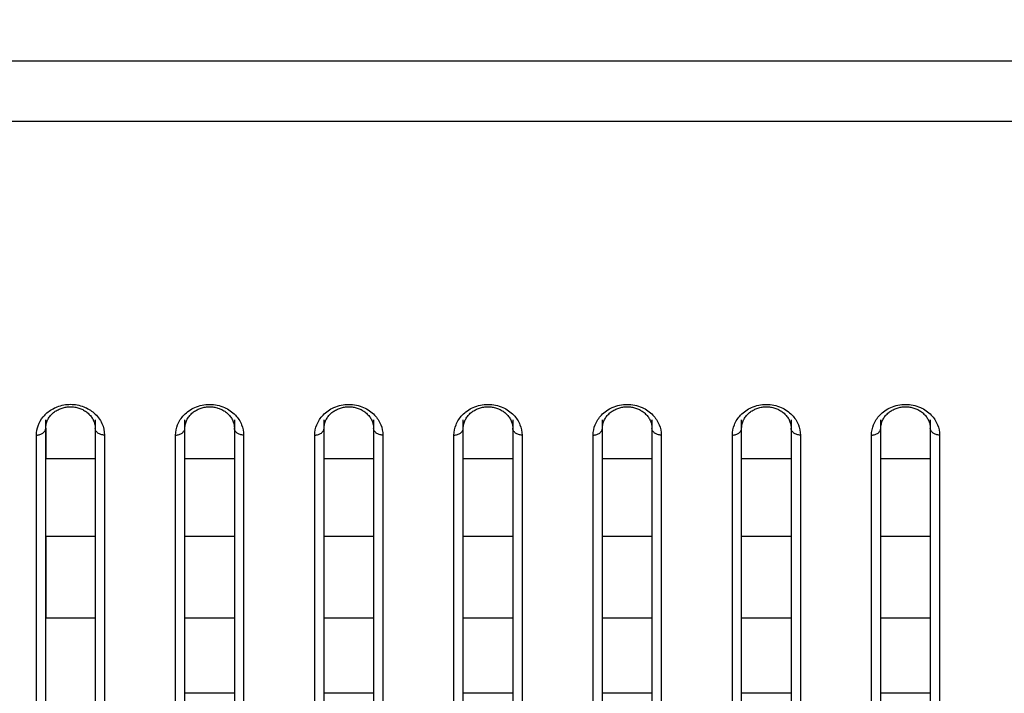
# Model space of a CAD drawing. Header units: millimetres. Extents: x -6054 to 364, y -1866 to 3094.
# Tile 346 of 360: x -3173 to -3141, y 1506 to 1527. Entities that reach past the tile are written whole.
import ezdxf

# ---------------------------------------------------------------- set-up
doc = ezdxf.new("R2010")
doc.units = ezdxf.units.MM
doc.header["$LTSCALE"] = 65.395
doc.header["$PDSIZE"] = 0.05
doc.layers.get('0').update_dxf_attribs({"linetype": 'CONTINUOUS'})
doc.layers.get('Defpoints').update_dxf_attribs({"linetype": 'CONTINUOUS'})
doc.layers.add('DIM', color=3, linetype='CONTINUOUS')
doc.styles.get("Standard").update_dxf_attribs({"font": 'arial.ttf'})
doc.dimstyles.new('ISO-25', dxfattribs={"dimtxt": 2.5, "dimasz": 2.5, "dimexe": 1.25, "dimexo": 0.625, "dimtad": 1, "dimtxsty": 'STANDARD', "dimcen": 2.5, "dimadec": 0, "dimazin": 0, "dimtfac": 1, "dimtmove": 0, "dimatfit": 3, "dimfxl": 1, "dimarcsym": 0})

# ---------------------------------------------------------------- blocks, each defined once
blk = doc.blocks.new('*D38')
at = {"layer": 'Defpoints', "color": 0}
for p in [(-3056.403, 1557.554), (-3005.253, 1557.554), (-3356.65, 1461.254)]:
    blk.add_point(p, dxfattribs=at)
at = {"layer": 'DIM', "color": 3, "lineweight": -2}
for p, q in [((-3005.253, 1557.554), (-3005.253, 1727.014)), ((-3055.778, 1557.554), (-3004.003, 1557.554)), ((-3005.253, 1476.254), (-3005.253, 1542.554)), ((-3356.025, 1461.254), (-3004.003, 1461.254))]:
    blk.add_line(p, q, dxfattribs=at)
at = {"layer": 'DIM', "color": 3}
for points in [[(-3002.753, 1542.554), (-3007.753, 1542.554), (-3005.253, 1557.554)], [(-3007.753, 1476.254), (-3002.753, 1476.254), (-3005.253, 1461.254)]]:
    blk.add_solid(points, dxfattribs=at)
at = {"layer": 'DIM', "color": 2, "insert": (-3023.063, 1649.784), "char_height": 20, "attachment_point": 5, "rotation": 90}
blk.add_mtext('96,3 [3,791]', dxfattribs=at)

msp = doc.modelspace()

# ---------------------------------------------------------------- linework, layer by layer
at = {"linetype": 'Continuous'}
for p, q in [((-3057.7, 1525.954), (-4728.647, 1525.954)), ((-3099.485, 1524.002), (-4686.861, 1524.002)), ((-3171.723, 1484.478), (-3171.723, 1514.359)), ((-3170.123, 1514.359), (-3170.123, 1484.478)), ((-3167.223, 1484.858), (-3167.223, 1514.359)), ((-3165.623, 1514.359), (-3165.623, 1484.858)), ((-3162.723, 1485.771), (-3162.723, 1514.359)), ((-3161.123, 1514.359), (-3161.123, 1485.771)), ((-3158.223, 1486.347), (-3158.223, 1514.359)), ((-3156.623, 1514.359), (-3156.623, 1486.347)), ((-3153.723, 1487.904), (-3153.723, 1514.359)), ((-3152.123, 1514.359), (-3152.123, 1487.904)), ((-3149.223, 1489.861), (-3149.223, 1514.359)), ((-3147.623, 1514.359), (-3147.623, 1489.861)), ((-3144.723, 1492.208), (-3144.723, 1514.359)), ((-3143.123, 1514.359), (-3143.123, 1492.208)), ((-3171.723, 1514.091), (-3171.723, 1513.095)), ((-3171.723, 1514.091), (-3171.723, 1513.095)), ((-3170.123, 1514.091), (-3170.123, 1513.095)), ((-3170.123, 1514.091), (-3170.123, 1513.095)), ((-3172.023, 1484.178), (-3172.023, 1513.867)), ((-3169.823, 1513.867), (-3169.823, 1484.178)), ((-3167.523, 1484.559), (-3167.523, 1513.867)), ((-3165.323, 1513.867), (-3165.323, 1484.559)), ((-3163.023, 1485.476), (-3163.023, 1513.867)), ((-3160.823, 1513.867), (-3160.823, 1485.476)), ((-3158.523, 1486.054), (-3158.523, 1513.867)), ((-3156.323, 1513.867), (-3156.323, 1486.054)), ((-3154.023, 1487.614), (-3154.023, 1513.867)), ((-3151.823, 1513.867), (-3151.823, 1487.614)), ((-3149.523, 1489.576), (-3149.523, 1513.867)), ((-3147.323, 1513.867), (-3147.323, 1489.576)), ((-3145.023, 1491.928), (-3145.023, 1513.867)), ((-3142.823, 1513.867), (-3142.823, 1491.928)), ((-3170.123, 1513.095), (-3171.723, 1513.095)), ((-3170.123, 1513.095), (-3171.723, 1513.095)), ((-3165.623, 1513.096), (-3167.223, 1513.096)), ((-3161.123, 1513.096), (-3162.723, 1513.096)), ((-3156.623, 1513.096), (-3158.223, 1513.096)), ((-3152.123, 1513.096), (-3153.723, 1513.096)), ((-3147.623, 1513.096), (-3149.223, 1513.096)), ((-3143.123, 1513.096), (-3144.723, 1513.096)), ((-3170.123, 1510.583), (-3171.723, 1510.583)), ((-3170.123, 1510.583), (-3171.723, 1510.583)), ((-3171.723, 1510.583), (-3171.723, 1507.945)), ((-3171.723, 1510.583), (-3171.723, 1507.945)), ((-3170.123, 1510.583), (-3170.123, 1507.945)), ((-3170.123, 1510.583), (-3170.123, 1507.945)), ((-3165.623, 1510.585), (-3167.223, 1510.585)), ((-3161.123, 1510.585), (-3162.723, 1510.585)), ((-3156.623, 1510.585), (-3158.223, 1510.585)), ((-3152.123, 1510.585), (-3153.723, 1510.585)), ((-3147.623, 1510.585), (-3149.223, 1510.585)), ((-3143.123, 1510.585), (-3144.723, 1510.585)), ((-3170.123, 1507.945), (-3171.723, 1507.945)), ((-3170.123, 1507.945), (-3171.723, 1507.945)), ((-3165.623, 1507.947), (-3167.223, 1507.947)), ((-3161.123, 1507.947), (-3162.723, 1507.947)), ((-3156.623, 1507.947), (-3158.223, 1507.947)), ((-3152.123, 1507.947), (-3153.723, 1507.947)), ((-3147.623, 1507.947), (-3149.223, 1507.947)), ((-3143.123, 1507.947), (-3144.723, 1507.947)), ((-3165.623, 1505.516), (-3167.223, 1505.516)), ((-3161.123, 1505.516), (-3162.723, 1505.516)), ((-3156.623, 1505.516), (-3158.223, 1505.516)), ((-3152.123, 1505.516), (-3153.723, 1505.516)), ((-3147.623, 1505.516), (-3149.223, 1505.516)), ((-3143.123, 1505.516), (-3144.723, 1505.516))]:
    msp.add_line(p, q, dxfattribs=at)
for points in [[(-3171.628, 1514.412), (-3171.61, 1514.44), (-3171.59, 1514.468), (-3171.568, 1514.495), (-3171.545, 1514.521), (-3171.521, 1514.546), (-3171.495, 1514.57), (-3171.468, 1514.592), (-3171.44, 1514.614), (-3171.412, 1514.635), (-3171.382, 1514.654), (-3171.352, 1514.671), (-3171.322, 1514.687), (-3171.291, 1514.702), (-3171.26, 1514.716), (-3171.228, 1514.728), (-3171.196, 1514.739), (-3171.163, 1514.749), (-3171.13, 1514.757), (-3171.096, 1514.765), (-3171.062, 1514.771), (-3171.028, 1514.775), (-3170.993, 1514.779), (-3170.959, 1514.781), (-3170.924, 1514.782), (-3170.889, 1514.781), (-3170.855, 1514.779), (-3170.82, 1514.776), (-3170.786, 1514.771), (-3170.752, 1514.765), (-3170.719, 1514.758), (-3170.685, 1514.749), (-3170.653, 1514.74), (-3170.62, 1514.729), (-3170.589, 1514.717), (-3170.557, 1514.703), (-3170.526, 1514.688), (-3170.496, 1514.672), (-3170.466, 1514.655), (-3170.436, 1514.636), (-3170.407, 1514.615), (-3170.379, 1514.594), (-3170.353, 1514.571), (-3170.327, 1514.547), (-3170.303, 1514.522), (-3170.28, 1514.497), (-3170.258, 1514.47), (-3170.238, 1514.443), (-3170.219, 1514.415)], [(-3167.197, 1514.263), (-3167.187, 1514.293), (-3167.174, 1514.324), (-3167.161, 1514.354), (-3167.145, 1514.383), (-3167.128, 1514.412), (-3167.11, 1514.44), (-3167.09, 1514.468), (-3167.068, 1514.495), (-3167.045, 1514.521), (-3167.021, 1514.546), (-3166.995, 1514.57), (-3166.968, 1514.592), (-3166.94, 1514.614), (-3166.912, 1514.635), (-3166.882, 1514.654), (-3166.852, 1514.671), (-3166.822, 1514.687), (-3166.791, 1514.702), (-3166.76, 1514.716), (-3166.728, 1514.728), (-3166.696, 1514.739), (-3166.663, 1514.749), (-3166.63, 1514.757), (-3166.596, 1514.765), (-3166.562, 1514.771), (-3166.528, 1514.775), (-3166.493, 1514.779), (-3166.459, 1514.781), (-3166.424, 1514.782), (-3166.389, 1514.781), (-3166.355, 1514.779), (-3166.32, 1514.776), (-3166.286, 1514.771), (-3166.252, 1514.765), (-3166.219, 1514.758), (-3166.185, 1514.749), (-3166.153, 1514.74), (-3166.12, 1514.729), (-3166.089, 1514.717), (-3166.057, 1514.703), (-3166.026, 1514.688), (-3165.996, 1514.672), (-3165.966, 1514.655), (-3165.936, 1514.636), (-3165.907, 1514.615), (-3165.879, 1514.594), (-3165.853, 1514.571), (-3165.827, 1514.547), (-3165.803, 1514.522), (-3165.78, 1514.497), (-3165.758, 1514.47), (-3165.738, 1514.443), (-3165.719, 1514.415), (-3165.702, 1514.386), (-3165.687, 1514.357), (-3165.673, 1514.327), (-3165.661, 1514.297), (-3165.65, 1514.266)], [(-3162.697, 1514.263), (-3162.687, 1514.293), (-3162.674, 1514.324), (-3162.661, 1514.354), (-3162.645, 1514.383), (-3162.628, 1514.412), (-3162.61, 1514.44), (-3162.59, 1514.468), (-3162.568, 1514.495), (-3162.545, 1514.521), (-3162.521, 1514.546), (-3162.495, 1514.57), (-3162.468, 1514.592), (-3162.44, 1514.614), (-3162.412, 1514.635), (-3162.382, 1514.654), (-3162.352, 1514.671), (-3162.322, 1514.687), (-3162.291, 1514.702), (-3162.26, 1514.716), (-3162.228, 1514.728), (-3162.196, 1514.739), (-3162.163, 1514.749), (-3162.13, 1514.757), (-3162.096, 1514.765), (-3162.062, 1514.771), (-3162.028, 1514.775), (-3161.993, 1514.779), (-3161.959, 1514.781), (-3161.924, 1514.782), (-3161.889, 1514.781), (-3161.855, 1514.779), (-3161.82, 1514.776), (-3161.786, 1514.771), (-3161.752, 1514.765), (-3161.719, 1514.758), (-3161.685, 1514.749), (-3161.653, 1514.74), (-3161.62, 1514.729), (-3161.589, 1514.717), (-3161.557, 1514.703), (-3161.526, 1514.688), (-3161.496, 1514.672), (-3161.466, 1514.655), (-3161.436, 1514.636), (-3161.407, 1514.615), (-3161.379, 1514.594), (-3161.353, 1514.571), (-3161.327, 1514.547), (-3161.303, 1514.522), (-3161.28, 1514.497), (-3161.258, 1514.47), (-3161.238, 1514.443), (-3161.219, 1514.415), (-3161.202, 1514.386), (-3161.187, 1514.357), (-3161.173, 1514.327), (-3161.161, 1514.297), (-3161.15, 1514.266)], [(-3158.197, 1514.263), (-3158.187, 1514.293), (-3158.174, 1514.324), (-3158.161, 1514.354), (-3158.145, 1514.383), (-3158.128, 1514.412), (-3158.11, 1514.44), (-3158.09, 1514.468), (-3158.068, 1514.495), (-3158.045, 1514.521), (-3158.021, 1514.546), (-3157.995, 1514.57), (-3157.968, 1514.592), (-3157.94, 1514.614), (-3157.912, 1514.635), (-3157.882, 1514.654), (-3157.852, 1514.671), (-3157.822, 1514.687), (-3157.791, 1514.702), (-3157.76, 1514.716), (-3157.728, 1514.728), (-3157.696, 1514.739), (-3157.663, 1514.749), (-3157.63, 1514.757), (-3157.596, 1514.765), (-3157.562, 1514.771), (-3157.528, 1514.775), (-3157.493, 1514.779), (-3157.459, 1514.781), (-3157.424, 1514.782), (-3157.389, 1514.781), (-3157.355, 1514.779), (-3157.32, 1514.776), (-3157.286, 1514.771), (-3157.252, 1514.765), (-3157.219, 1514.758), (-3157.185, 1514.749), (-3157.153, 1514.74), (-3157.12, 1514.729), (-3157.089, 1514.717), (-3157.057, 1514.703), (-3157.026, 1514.688), (-3156.996, 1514.672), (-3156.966, 1514.655), (-3156.936, 1514.636), (-3156.907, 1514.615), (-3156.879, 1514.594), (-3156.853, 1514.571), (-3156.827, 1514.547), (-3156.803, 1514.522), (-3156.78, 1514.497), (-3156.758, 1514.47), (-3156.738, 1514.443), (-3156.719, 1514.415), (-3156.702, 1514.386), (-3156.687, 1514.357), (-3156.673, 1514.327), (-3156.661, 1514.297), (-3156.65, 1514.266)], [(-3153.697, 1514.263), (-3153.687, 1514.293), (-3153.674, 1514.324), (-3153.661, 1514.354), (-3153.645, 1514.383), (-3153.628, 1514.412), (-3153.61, 1514.44), (-3153.59, 1514.468), (-3153.568, 1514.495), (-3153.545, 1514.521), (-3153.521, 1514.546), (-3153.495, 1514.57), (-3153.468, 1514.592), (-3153.44, 1514.614), (-3153.412, 1514.635), (-3153.382, 1514.654), (-3153.352, 1514.671), (-3153.322, 1514.687), (-3153.291, 1514.702), (-3153.26, 1514.716), (-3153.228, 1514.728), (-3153.196, 1514.739), (-3153.163, 1514.749), (-3153.13, 1514.757), (-3153.096, 1514.765), (-3153.062, 1514.771), (-3153.028, 1514.775), (-3152.993, 1514.779), (-3152.959, 1514.781), (-3152.924, 1514.782), (-3152.889, 1514.781), (-3152.855, 1514.779), (-3152.82, 1514.776), (-3152.786, 1514.771), (-3152.752, 1514.765), (-3152.719, 1514.758), (-3152.685, 1514.749), (-3152.653, 1514.74), (-3152.62, 1514.729), (-3152.589, 1514.717), (-3152.557, 1514.703), (-3152.526, 1514.688), (-3152.496, 1514.672), (-3152.466, 1514.655), (-3152.436, 1514.636), (-3152.407, 1514.615), (-3152.379, 1514.594), (-3152.353, 1514.571), (-3152.327, 1514.547), (-3152.303, 1514.522), (-3152.28, 1514.497), (-3152.258, 1514.47), (-3152.238, 1514.443), (-3152.219, 1514.415), (-3152.202, 1514.386), (-3152.187, 1514.357), (-3152.173, 1514.327), (-3152.161, 1514.297), (-3152.15, 1514.266)], [(-3149.197, 1514.263), (-3149.187, 1514.293), (-3149.174, 1514.324), (-3149.161, 1514.354), (-3149.145, 1514.383), (-3149.128, 1514.412), (-3149.11, 1514.44), (-3149.09, 1514.468), (-3149.068, 1514.495), (-3149.045, 1514.521), (-3149.021, 1514.546), (-3148.995, 1514.57), (-3148.968, 1514.592), (-3148.94, 1514.614), (-3148.912, 1514.635), (-3148.882, 1514.654), (-3148.852, 1514.671), (-3148.822, 1514.687), (-3148.791, 1514.702), (-3148.76, 1514.716), (-3148.728, 1514.728), (-3148.696, 1514.739), (-3148.663, 1514.749), (-3148.63, 1514.757), (-3148.596, 1514.765), (-3148.562, 1514.771), (-3148.528, 1514.775), (-3148.493, 1514.779), (-3148.459, 1514.781), (-3148.424, 1514.782), (-3148.389, 1514.781), (-3148.355, 1514.779), (-3148.32, 1514.776), (-3148.286, 1514.771), (-3148.252, 1514.765), (-3148.219, 1514.758), (-3148.185, 1514.749), (-3148.153, 1514.74), (-3148.12, 1514.729), (-3148.089, 1514.717), (-3148.057, 1514.703), (-3148.026, 1514.688), (-3147.996, 1514.672), (-3147.966, 1514.655), (-3147.936, 1514.636), (-3147.907, 1514.615), (-3147.879, 1514.594), (-3147.853, 1514.571), (-3147.827, 1514.547), (-3147.803, 1514.522), (-3147.78, 1514.497), (-3147.758, 1514.47), (-3147.738, 1514.443), (-3147.719, 1514.415), (-3147.702, 1514.386), (-3147.687, 1514.357), (-3147.673, 1514.327), (-3147.661, 1514.297), (-3147.65, 1514.266)], [(-3144.697, 1514.263), (-3144.687, 1514.293), (-3144.674, 1514.324), (-3144.661, 1514.354), (-3144.645, 1514.383), (-3144.628, 1514.412), (-3144.61, 1514.44), (-3144.59, 1514.468), (-3144.568, 1514.495), (-3144.545, 1514.521), (-3144.521, 1514.546), (-3144.495, 1514.57), (-3144.468, 1514.592), (-3144.44, 1514.614), (-3144.412, 1514.635), (-3144.382, 1514.654), (-3144.352, 1514.671), (-3144.322, 1514.687), (-3144.291, 1514.702), (-3144.26, 1514.716), (-3144.228, 1514.728), (-3144.196, 1514.739), (-3144.163, 1514.749), (-3144.13, 1514.757), (-3144.096, 1514.765), (-3144.062, 1514.771), (-3144.028, 1514.775), (-3143.993, 1514.779), (-3143.959, 1514.781), (-3143.924, 1514.782), (-3143.889, 1514.781), (-3143.855, 1514.779), (-3143.82, 1514.776), (-3143.786, 1514.771), (-3143.752, 1514.765), (-3143.719, 1514.758), (-3143.685, 1514.749), (-3143.653, 1514.74), (-3143.62, 1514.729), (-3143.589, 1514.717), (-3143.557, 1514.703), (-3143.526, 1514.688), (-3143.496, 1514.672), (-3143.466, 1514.655), (-3143.436, 1514.636), (-3143.407, 1514.615), (-3143.379, 1514.594), (-3143.353, 1514.571), (-3143.327, 1514.547), (-3143.303, 1514.522), (-3143.28, 1514.497), (-3143.258, 1514.47), (-3143.238, 1514.443), (-3143.219, 1514.415), (-3143.202, 1514.386), (-3143.187, 1514.357), (-3143.173, 1514.327), (-3143.161, 1514.297), (-3143.15, 1514.266)], [(-3171.697, 1514.263), (-3171.687, 1514.293), (-3171.674, 1514.324), (-3171.661, 1514.354), (-3171.645, 1514.383), (-3171.628, 1514.412)], [(-3170.219, 1514.415), (-3170.202, 1514.386), (-3170.187, 1514.357), (-3170.173, 1514.327), (-3170.161, 1514.297), (-3170.15, 1514.266)], [(-3171.723, 1514.091), (-3171.723, 1514.105), (-3171.721, 1514.137), (-3171.718, 1514.169), (-3171.713, 1514.2), (-3171.706, 1514.232), (-3171.697, 1514.263)], [(-3170.15, 1514.266), (-3170.142, 1514.235), (-3170.134, 1514.204), (-3170.129, 1514.173), (-3170.125, 1514.141), (-3170.123, 1514.109), (-3170.123, 1514.091)], [(-3167.223, 1514.091), (-3167.223, 1514.105), (-3167.221, 1514.137), (-3167.218, 1514.169), (-3167.213, 1514.2), (-3167.206, 1514.232), (-3167.197, 1514.263)], [(-3165.65, 1514.266), (-3165.642, 1514.235), (-3165.634, 1514.204), (-3165.629, 1514.173), (-3165.625, 1514.141), (-3165.623, 1514.109), (-3165.623, 1514.091)], [(-3162.723, 1514.091), (-3162.723, 1514.105), (-3162.721, 1514.137), (-3162.718, 1514.169), (-3162.713, 1514.2), (-3162.706, 1514.232), (-3162.697, 1514.263)], [(-3161.15, 1514.266), (-3161.142, 1514.235), (-3161.134, 1514.204), (-3161.129, 1514.173), (-3161.125, 1514.141), (-3161.123, 1514.109), (-3161.123, 1514.091)], [(-3158.223, 1514.091), (-3158.223, 1514.105), (-3158.221, 1514.137), (-3158.218, 1514.169), (-3158.213, 1514.2), (-3158.206, 1514.232), (-3158.197, 1514.263)], [(-3156.65, 1514.266), (-3156.642, 1514.235), (-3156.634, 1514.204), (-3156.629, 1514.173), (-3156.625, 1514.141), (-3156.623, 1514.109), (-3156.623, 1514.091)], [(-3153.723, 1514.091), (-3153.723, 1514.105), (-3153.721, 1514.137), (-3153.718, 1514.169), (-3153.713, 1514.2), (-3153.706, 1514.232), (-3153.697, 1514.263)], [(-3152.15, 1514.266), (-3152.142, 1514.235), (-3152.134, 1514.204), (-3152.129, 1514.173), (-3152.125, 1514.141), (-3152.123, 1514.109), (-3152.123, 1514.091)], [(-3149.223, 1514.091), (-3149.223, 1514.105), (-3149.221, 1514.137), (-3149.218, 1514.169), (-3149.213, 1514.2), (-3149.206, 1514.232), (-3149.197, 1514.263)], [(-3147.65, 1514.266), (-3147.642, 1514.235), (-3147.634, 1514.204), (-3147.629, 1514.173), (-3147.625, 1514.141), (-3147.623, 1514.109), (-3147.623, 1514.091)], [(-3144.723, 1514.091), (-3144.723, 1514.105), (-3144.721, 1514.137), (-3144.718, 1514.169), (-3144.713, 1514.2), (-3144.706, 1514.232), (-3144.697, 1514.263)], [(-3143.15, 1514.266), (-3143.142, 1514.235), (-3143.134, 1514.204), (-3143.129, 1514.173), (-3143.125, 1514.141), (-3143.123, 1514.109), (-3143.123, 1514.091)]]:
    msp.add_lwpolyline(points, dxfattribs=at)
msp.add_arc((-3170.998, 1513.792), 1.045, 130.9751, 140.592, dxfattribs=at)
for points, knots in [([(-3169.823, 1484.163), (-3168.069, 1484.192), (-3164.267, 1484.405), (-3158.573, 1485.121), (-3152.704, 1486.236), (-3146.983, 1487.652), (-3141.392, 1489.331), (-3134.096, 1491.893), (-3125.254, 1495.659), (-3116.766, 1500.145), (-3110.202, 1504.192), (-3105.401, 1507.475), (-3100.734, 1511.031), (-3096.221, 1514.9), (-3092.616, 1518.44), (-3089.853, 1521.518), (-3088.519, 1523.154), (-3087.867, 1524.002)], [0, 0, 0, 0, 0.052214, 0.115399, 0.178585, 0.241771, 0.304957, 0.368142, 0.494514, 0.620885, 0.684071, 0.747257, 0.810443, 0.873628, 0.936814, 0.968407, 1, 1, 1, 1]), ([(-3156.407, 1485.967), (-3153.741, 1486.578), (-3148.422, 1488.067), (-3140.596, 1490.965), (-3132.894, 1494.512), (-3125.364, 1498.708), (-3118.067, 1503.597), (-3112.297, 1508.3), (-3107.947, 1512.524), (-3104.828, 1515.995), (-3101.933, 1519.798), (-3100.247, 1522.555), (-3099.485, 1524.002)], [0, 0, 0, 0, 0.116851, 0.235592, 0.35618, 0.478716, 0.603468, 0.730964, 0.796069, 0.862342, 0.930131, 1, 1, 1, 1]), ([(-3171.683, 1514.581), (-3171.586, 1514.666), (-3171.345, 1514.81), (-3170.923, 1514.887), (-3170.501, 1514.81), (-3170.26, 1514.666), (-3170.163, 1514.581)], [0, 0, 0, 0, 0.235745, 0.500004, 0.764261, 1, 1, 1, 1]), ([(-3167.523, 1513.867), (-3167.523, 1513.981), (-3167.475, 1514.221), (-3167.26, 1514.545), (-3166.897, 1514.796), (-3166.423, 1514.894), (-3165.95, 1514.796), (-3165.587, 1514.545), (-3165.371, 1514.221), (-3165.323, 1513.981), (-3165.323, 1513.867)], [0, 0, 0, 0, 0.104682, 0.21856, 0.349751, 0.499989, 0.650234, 0.781434, 0.895316, 1, 1, 1, 1]), ([(-3163.023, 1513.867), (-3163.023, 1513.981), (-3162.975, 1514.221), (-3162.76, 1514.545), (-3162.397, 1514.796), (-3161.923, 1514.894), (-3161.45, 1514.796), (-3161.087, 1514.545), (-3160.871, 1514.221), (-3160.823, 1513.981), (-3160.823, 1513.867)], [0, 0, 0, 0, 0.104682, 0.21856, 0.349751, 0.499989, 0.650234, 0.781434, 0.895316, 1, 1, 1, 1]), ([(-3158.523, 1513.867), (-3158.523, 1513.981), (-3158.475, 1514.221), (-3158.26, 1514.545), (-3157.897, 1514.796), (-3157.423, 1514.894), (-3156.95, 1514.796), (-3156.587, 1514.545), (-3156.371, 1514.221), (-3156.323, 1513.981), (-3156.323, 1513.867)], [0, 0, 0, 0, 0.104682, 0.21856, 0.349751, 0.499989, 0.650234, 0.781434, 0.895316, 1, 1, 1, 1]), ([(-3154.023, 1513.867), (-3154.023, 1513.981), (-3153.975, 1514.221), (-3153.76, 1514.545), (-3153.397, 1514.796), (-3152.923, 1514.894), (-3152.45, 1514.796), (-3152.087, 1514.545), (-3151.871, 1514.221), (-3151.823, 1513.981), (-3151.823, 1513.867)], [0, 0, 0, 0, 0.104682, 0.21856, 0.349751, 0.499989, 0.650234, 0.781434, 0.895316, 1, 1, 1, 1]), ([(-3149.523, 1513.867), (-3149.523, 1513.981), (-3149.475, 1514.221), (-3149.26, 1514.545), (-3148.897, 1514.796), (-3148.423, 1514.894), (-3147.95, 1514.796), (-3147.587, 1514.545), (-3147.371, 1514.221), (-3147.323, 1513.981), (-3147.323, 1513.867)], [0, 0, 0, 0, 0.104682, 0.21856, 0.349751, 0.499989, 0.650234, 0.781434, 0.895316, 1, 1, 1, 1]), ([(-3145.023, 1513.867), (-3145.023, 1513.981), (-3144.975, 1514.221), (-3144.76, 1514.545), (-3144.397, 1514.796), (-3143.923, 1514.894), (-3143.45, 1514.796), (-3143.087, 1514.545), (-3142.871, 1514.221), (-3142.823, 1513.981), (-3142.823, 1513.867)], [0, 0, 0, 0, 0.104682, 0.21856, 0.349751, 0.499989, 0.650234, 0.781434, 0.895316, 1, 1, 1, 1]), ([(-3172.023, 1513.867), (-3172.023, 1513.969), (-3171.985, 1514.183), (-3171.875, 1514.371), (-3171.806, 1514.456)], [0, 0, 0, 0, 0.482589, 1, 1, 1, 1]), ([(-3170.163, 1514.581), (-3170.056, 1514.488), (-3169.885, 1514.267), (-3169.823, 1513.995), (-3169.823, 1513.867)], [0, 0, 0, 0, 0.52583, 1, 1, 1, 1]), ([(-3172.023, 1513.867), (-3171.984, 1513.867), (-3171.909, 1513.878), (-3171.81, 1513.925), (-3171.741, 1513.999), (-3171.723, 1514.062), (-3171.723, 1514.091)], [0, 0, 0, 0, 0.28207, 0.546535, 0.783879, 1, 1, 1, 1]), ([(-3169.823, 1513.867), (-3169.862, 1513.867), (-3169.937, 1513.878), (-3170.036, 1513.925), (-3170.105, 1513.999), (-3170.123, 1514.062), (-3170.123, 1514.091)], [0, 0, 0, 0, 0.28207, 0.546535, 0.783879, 1, 1, 1, 1]), ([(-3167.523, 1513.867), (-3167.484, 1513.867), (-3167.409, 1513.878), (-3167.31, 1513.925), (-3167.241, 1513.999), (-3167.223, 1514.062), (-3167.223, 1514.091)], [0, 0, 0, 0, 0.28207, 0.546535, 0.783879, 1, 1, 1, 1]), ([(-3165.323, 1513.867), (-3165.362, 1513.867), (-3165.437, 1513.878), (-3165.536, 1513.925), (-3165.605, 1513.999), (-3165.623, 1514.062), (-3165.623, 1514.091)], [0, 0, 0, 0, 0.28207, 0.546535, 0.783879, 1, 1, 1, 1]), ([(-3163.023, 1513.867), (-3162.984, 1513.867), (-3162.909, 1513.878), (-3162.81, 1513.925), (-3162.741, 1513.999), (-3162.723, 1514.062), (-3162.723, 1514.091)], [0, 0, 0, 0, 0.28207, 0.546535, 0.783879, 1, 1, 1, 1]), ([(-3160.823, 1513.867), (-3160.862, 1513.867), (-3160.937, 1513.878), (-3161.036, 1513.925), (-3161.105, 1513.999), (-3161.123, 1514.062), (-3161.123, 1514.091)], [0, 0, 0, 0, 0.28207, 0.546535, 0.783879, 1, 1, 1, 1]), ([(-3158.523, 1513.867), (-3158.484, 1513.867), (-3158.409, 1513.878), (-3158.31, 1513.925), (-3158.241, 1513.999), (-3158.223, 1514.062), (-3158.223, 1514.091)], [0, 0, 0, 0, 0.28207, 0.546535, 0.783879, 1, 1, 1, 1]), ([(-3156.323, 1513.867), (-3156.362, 1513.867), (-3156.437, 1513.878), (-3156.536, 1513.925), (-3156.605, 1513.999), (-3156.623, 1514.062), (-3156.623, 1514.091)], [0, 0, 0, 0, 0.28207, 0.546535, 0.783879, 1, 1, 1, 1]), ([(-3154.023, 1513.867), (-3153.984, 1513.867), (-3153.909, 1513.878), (-3153.81, 1513.925), (-3153.741, 1513.999), (-3153.723, 1514.062), (-3153.723, 1514.091)], [0, 0, 0, 0, 0.28207, 0.546535, 0.783879, 1, 1, 1, 1]), ([(-3151.823, 1513.867), (-3151.862, 1513.867), (-3151.937, 1513.878), (-3152.036, 1513.925), (-3152.105, 1513.999), (-3152.123, 1514.062), (-3152.123, 1514.091)], [0, 0, 0, 0, 0.28207, 0.546535, 0.783879, 1, 1, 1, 1]), ([(-3149.523, 1513.867), (-3149.484, 1513.867), (-3149.409, 1513.878), (-3149.31, 1513.925), (-3149.241, 1513.999), (-3149.223, 1514.062), (-3149.223, 1514.091)], [0, 0, 0, 0, 0.28207, 0.546535, 0.783879, 1, 1, 1, 1]), ([(-3147.323, 1513.867), (-3147.362, 1513.867), (-3147.437, 1513.878), (-3147.536, 1513.925), (-3147.605, 1513.999), (-3147.623, 1514.062), (-3147.623, 1514.091)], [0, 0, 0, 0, 0.28207, 0.546535, 0.783879, 1, 1, 1, 1]), ([(-3145.023, 1513.867), (-3144.984, 1513.867), (-3144.909, 1513.878), (-3144.81, 1513.925), (-3144.741, 1513.999), (-3144.723, 1514.062), (-3144.723, 1514.091)], [0, 0, 0, 0, 0.28207, 0.546535, 0.783879, 1, 1, 1, 1]), ([(-3142.823, 1513.867), (-3142.862, 1513.867), (-3142.937, 1513.878), (-3143.036, 1513.925), (-3143.105, 1513.999), (-3143.123, 1514.062), (-3143.123, 1514.091)], [0, 0, 0, 0, 0.28207, 0.546535, 0.783879, 1, 1, 1, 1])]:
    msp.add_open_spline(points, degree=3, knots=knots, dxfattribs=at)

# ---------------------------------------------------------------- dimensions: what is measured, and where the dimension line sits
at = {"layer": 'DIM'}
dim = msp.add_linear_dim(base=(-3005.253, 1557.554), p1=(-3356.65, 1461.254), p2=(-3056.403, 1557.554), angle=90, dimstyle='ISO-25', override={"dimscale": 1, "dimtxt": 20, "dimasz": 15, "dimexe": 1.25, "dimexo": 0.625, "dimgap": 5, "dimdec": 1, "dimzin": 8, "dimcen": 2.5, "dimclrd": 3, "dimclre": 3, "dimclrt": 2, "dimadec": 1, "dimtp": 0.3, "dimtm": 0.3, "dimtix": 0, "dimtofl": 0, "dimtmove": 0, "dimatfit": 3}, dxfattribs=at)
dim.commit()
dim.dimension.update_dxf_attribs({"geometry": '*D38', "text_midpoint": (-3023.063, 1649.784)})

doc.saveas('drawing.dxf')
